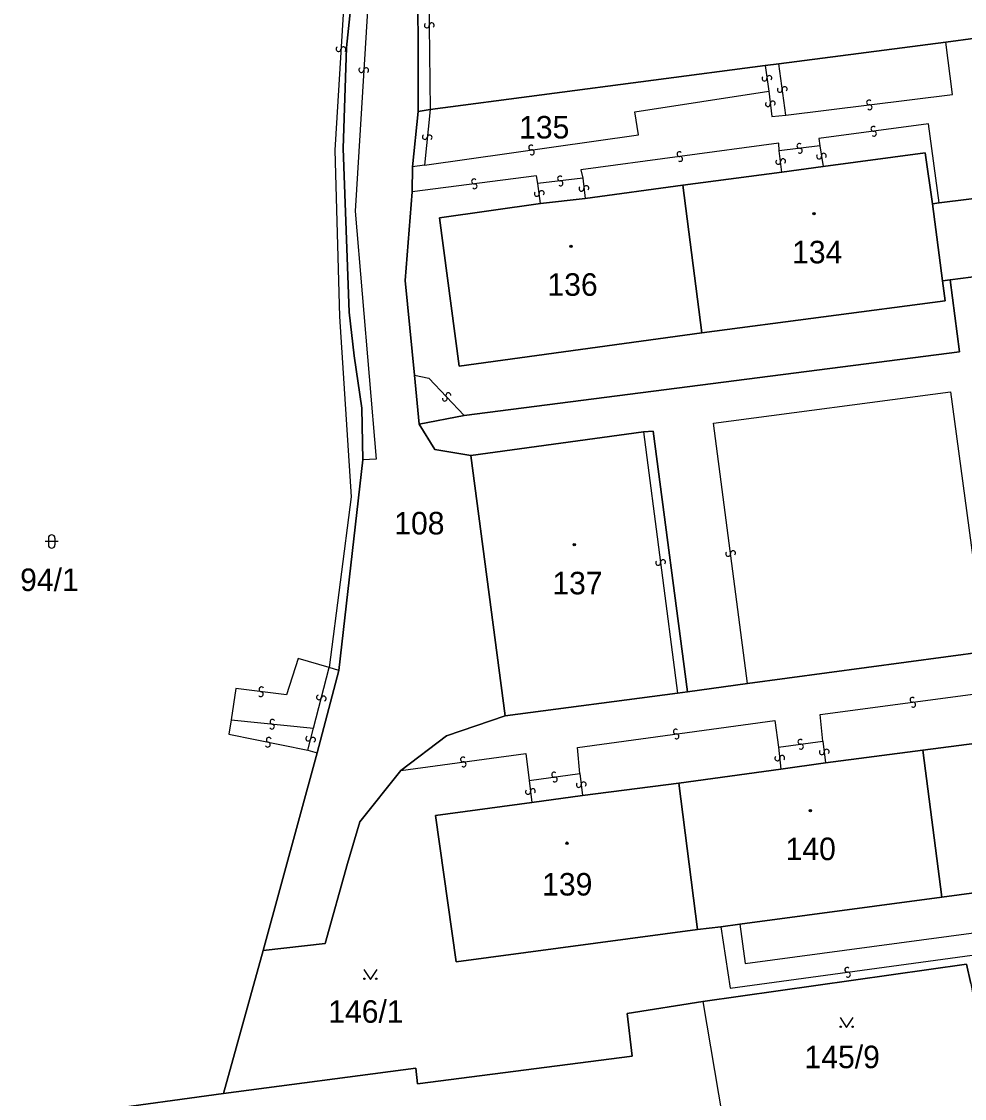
# Model space of a CAD drawing. Extents: x -600309 to -598967, y -1161267 to -1160292.
# Drawn here: x -599252.8 to -599181.7, y -1160637.6 to -1160556.3 of the extents above; entities that cross this region are included whole.
import ezdxf

# ---------------------------------------------------------------- set-up
doc = ezdxf.new("R2010")
doc.units = 0
for name, color, linetype in [('Level 1', 7, 'Continuous'), ('Level 13', 7, 'Continuous'), ('Level 3', 7, 'Continuous'), ('Level 4', 7, 'Continuous'), ('Level 5', 7, 'Continuous'), ('Level 60', 7, 'Continuous')]:
    doc.layers.add(name, color=color, linetype=linetype)

msp = doc.modelspace()

# ---------------------------------------------------------------- linework, layer by layer
at = {"layer": 'Level 1'}
for points in [[(-599227.42, -1160549.87), (-599228.3, -1160558.24), (-599228.55, -1160565.87), (-599228.1, -1160578.23), (-599227.72, -1160581.52), (-599227.14, -1160585.48), (-599227.05, -1160589.37)], [(-599222.12, -1160550.22), (-599222.91, -1160550.12), (-599222.89, -1160563.08)], [(-599180.43, -1160560.68), (-599180.83, -1160557.55), (-599183.06, -1160557.84)], [(-599183.06, -1160557.84), (-599195.68, -1160559.49)], [(-599196.7, -1160559.62), (-599221.99, -1160562.93)], [(-599195.68, -1160559.49), (-599196.7, -1160559.62)], [(-599222.89, -1160563.08), (-599223.3, -1160567.25)], [(-599221.99, -1160562.93), (-599222.89, -1160563.08)], [(-599192.32, -1160567.23), (-599184.63, -1160566.21), (-599184.08, -1160570.05)], [(-599223.3, -1160567.25), (-599223.34, -1160569.14)], [(-599195.43, -1160567.66), (-599192.32, -1160567.23)], [(-599202.9, -1160568.63), (-599195.43, -1160567.66)], [(-599202.9, -1160568.63), (-599210.29, -1160569.65)], [(-599201.49, -1160579.78), (-599202.9, -1160568.63)], [(-599223.34, -1160569.14), (-599223.86, -1160575.83), (-599223.16, -1160582.99)], [(-599210.29, -1160569.65), (-599213.65, -1160570.02)], [(-599183.57, -1160569.98), (-599179.28, -1160569.45)], [(-599213.65, -1160570.02), (-599221.28, -1160571.11), (-599219.79, -1160582.31), (-599201.49, -1160579.78)], [(-599184.08, -1160570.05), (-599183.57, -1160569.98)], [(-599183.32, -1160575.86), (-599184.08, -1160570.05)], [(-599178.06, -1160575.19), (-599182.75, -1160575.79)], [(-599219.4, -1160586.02), (-599182.03, -1160581.21), (-599182.75, -1160575.79)], [(-599183.32, -1160575.86), (-599183.12, -1160577.37), (-599201.49, -1160579.78)], [(-599182.75, -1160575.79), (-599183.32, -1160575.86)], [(-599223.16, -1160582.99), (-599222.82, -1160586.67)], [(-599219.4, -1160586.02), (-599222.82, -1160586.67)], [(-599218.9, -1160589.04), (-599221.63, -1160588.58), (-599222.82, -1160586.67)], [(-599218.9, -1160589.04), (-599205.87, -1160587.26)], [(-599205.87, -1160587.26), (-599205.14, -1160587.21), (-599202.56, -1160606.89)], [(-599227.05, -1160589.37), (-599228.86, -1160605.27)], [(-599218.9, -1160589.04), (-599216.33, -1160608.68)], [(-599180.07, -1160603.83), (-599198.04, -1160606.26)], [(-599228.86, -1160605.27), (-599230.51, -1160611.48)], [(-599198.04, -1160606.26), (-599202.56, -1160606.89)], [(-599203.31, -1160606.99), (-599216.33, -1160608.68)], [(-599202.56, -1160606.89), (-599203.31, -1160606.99)], [(-599216.33, -1160608.68), (-599220.74, -1160610.2), (-599224.2, -1160612.82)], [(-599183.37, -1160622.38), (-599164.87, -1160619.89), (-599166.29, -1160608.89), (-599174.05, -1160609.86)], [(-599184.8, -1160611.29), (-599178, -1160610.39)], [(-599192.14, -1160612.24), (-599184.8, -1160611.29)], [(-599184.8, -1160611.29), (-599183.37, -1160622.38)], [(-599230.51, -1160611.48), (-599234.58, -1160626.41)], [(-599224.2, -1160612.82), (-599227.29, -1160616.68), (-599228.22, -1160619.84), (-599229.89, -1160625.87), (-599234.58, -1160626.41)], [(-599203.21, -1160613.76), (-599195.52, -1160612.71)], [(-599195.52, -1160612.71), (-599192.14, -1160612.24)], [(-599210.48, -1160614.71), (-599203.21, -1160613.76)], [(-599203.21, -1160613.76), (-599201.81, -1160624.82)], [(-599201.81, -1160624.82), (-599220.01, -1160627.25), (-599221.58, -1160616.2), (-599214.3, -1160615.22)], [(-599214.3, -1160615.22), (-599210.48, -1160614.71)], [(-599183.37, -1160622.38), (-599198.61, -1160624.4)], [(-599200.05, -1160624.61), (-599201.81, -1160624.82)], [(-599198.61, -1160624.4), (-599200.05, -1160624.61)], [(-599234.58, -1160626.41), (-599237.58, -1160637.19)], [(-599181.18, -1160628.88), (-599181.51, -1160627.42), (-599201.4, -1160630.24)], [(-599201.4, -1160630.24), (-599207.12, -1160631.15), (-599206.74, -1160634.36), (-599222.93, -1160636.45), (-599223.05, -1160635.29), (-599237.58, -1160637.19)], [(-599237.58, -1160637.19), (-599247.11, -1160638.51)]]:
    msp.add_lwpolyline(points, dxfattribs=at)
at = {"layer": 'Level 13'}
for centre, start, end in [((-599222.234, -1160556.581), 127.74429, 0.33429), ((-599221.866, -1160556.58), 307.95874, 180.05674), ((-599228.894, -1160558.368), 123.62413, 356.21413), ((-599228.526, -1160558.393), 303.83859, 175.93658), ((-599227.174, -1160559.948), 123.66732, 356.25732), ((-599226.806, -1160559.973), 303.88178, 175.97977), ((-599196.752, -1160560.605), 135.16301, 7.75301), ((-599196.387, -1160560.556), 315.37746, 187.47546), ((-599195.593, -1160561.444), 135.33652, 7.43452), ((-599195.228, -1160561.395), 315.12206, 187.71206), ((-599196.493, -1160562.522), 134.24675, 6.83675), ((-599196.127, -1160562.479), 314.46121, 186.55921), ((-599188.861, -1160562.397), 44.39131, 276.4893), ((-599188.818, -1160562.763), 224.17685, 96.76685), ((-599188.533, -1160564.387), 44.72573, 277.31573), ((-599222.383, -1160565.001), 121.43415, 354.02415), ((-599222.017, -1160565.04), 301.6486, 173.7466), ((-599188.487, -1160564.753), 224.94018, 97.03818), ((-599214.354, -1160565.797), 45.40354, 277.50153), ((-599194.122, -1160565.677), 44.26017, 276.85017), ((-599194.079, -1160566.043), 224.47463, 96.57263), ((-599214.305, -1160566.162), 225.18908, 97.77908), ((-599203.164, -1160566.297), 44.8686, 277.4586), ((-599203.117, -1160566.663), 225.08306, 97.18105), ((-599195.347, -1160566.838), 314.23949, 186.82949), ((-599192.632, -1160566.479), 136.6206, 9.2106), ((-599192.268, -1160566.421), 316.83506, 188.93305), ((-599195.713, -1160566.881), 134.45394, 6.55194), ((-599218.663, -1160568.357), 44.44095, 277.03095), ((-599212.181, -1160568.137), 43.90745, 276.49745), ((-599218.618, -1160568.723), 224.6554, 96.7534), ((-599213.567, -1160569.246), 314.75292, 187.34292), ((-599212.14, -1160568.503), 224.12191, 96.21991), ((-599210.563, -1160568.911), 133.86811, 6.45811), ((-599210.197, -1160568.87), 314.08257, 186.18057), ((-599213.933, -1160569.293), 134.96738, 7.06538), ((-599220.605, -1160584.494), 351.01626, 223.11425), ((-599220.874, -1160584.746), 170.8018, 43.3918), ((-599199.493, -1160596.462), 134.76674, 6.86474), ((-599199.127, -1160596.417), 314.55229, 187.14229), ((-599204.773, -1160597.143), 134.5512, 7.1412), ((-599204.407, -1160597.098), 314.76565, 186.86365), ((-599234.755, -1160607.053), 210.08207, 82.18007), ((-599234.706, -1160606.688), 29.86761, 262.45761), ((-599230.368, -1160607.292), 112.72138, 344.81937), ((-599230.012, -1160607.387), 292.50692, 165.09692), ((-599185.583, -1160607.477), 44.98616, 277.08415), ((-599185.536, -1160607.843), 224.7717, 97.3617), ((-599233.919, -1160609.503), 211.36548, 83.95548), ((-599233.88, -1160609.137), 31.57994, 263.67793), ((-599203.443, -1160609.877), 45.12589, 277.22389), ((-599234.152, -1160610.499), 26.0628, 258.1608), ((-599231.178, -1160610.403), 113.00815, 345.10615), ((-599230.822, -1160610.496), 292.79369, 165.38369), ((-599203.396, -1160610.242), 224.91144, 97.50144), ((-599194.042, -1160610.647), 44.85532, 276.95331), ((-599234.227, -1160610.86), 205.84834, 78.43834), ((-599193.997, -1160611.013), 224.64086, 97.23086), ((-599192.423, -1160611.442), 134.15347, 6.74347), ((-599192.057, -1160611.399), 314.36793, 186.46592), ((-599219.503, -1160611.987), 45.20553, 277.30353), ((-599219.456, -1160612.352), 224.99107, 97.58107), ((-599195.783, -1160611.898), 133.00553, 5.59553), ((-599195.416, -1160611.863), 313.21999, 185.31799), ((-599212.624, -1160613.127), 45.25136, 277.34935), ((-599212.576, -1160613.492), 225.0369, 97.6269), ((-599210.763, -1160613.902), 134.32552, 6.91552), ((-599210.397, -1160613.859), 314.53997, 186.63797), ((-599214.593, -1160614.424), 134.75292, 7.34292), ((-599214.227, -1160614.377), 314.96738, 187.06538), ((-599190.503, -1160627.857), 45.15378, 277.25178), ((-599190.456, -1160628.222), 224.93932, 97.52933)]:
    msp.add_arc(centre, 0.184, start, end, dxfattribs=at)
at = {"layer": 'Level 3'}
for points in [[(-599227.42, -1160549.87), (-599226.34, -1160549.3), (-599227.64, -1160570.61), (-599226.05, -1160589.32), (-599227.05, -1160589.37)], [(-599227.42, -1160549.87), (-599228.24, -1160550.77), (-599229.18, -1160565.99), (-599228.81, -1160578.55), (-599227.95, -1160592.16), (-599229.59, -1160605.04)], [(-599222.12, -1160550.22), (-599221.99, -1160562.93)], [(-599195.14, -1160563.35), (-599182.55, -1160561.8), (-599183.06, -1160557.84)], [(-599196.7, -1160559.62), (-599196.43, -1160561.54)], [(-599195.14, -1160563.35), (-599195.68, -1160559.49)], [(-599222.41, -1160567.12), (-599206.25, -1160564.84), (-599206.54, -1160563.11), (-599196.43, -1160561.54)], [(-599196.43, -1160561.54), (-599196.19, -1160563.47), (-599195.14, -1160563.35)], [(-599221.99, -1160562.93), (-599222.41, -1160567.12)], [(-599183.57, -1160569.98), (-599184.37, -1160564.02), (-599192.65, -1160565.12), (-599192.58, -1160565.67)], [(-599195.63, -1160566.05), (-599195.68, -1160565.47), (-599210.6, -1160567.49), (-599210.47, -1160568.12)], [(-599192.58, -1160565.67), (-599195.63, -1160566.05)], [(-599192.58, -1160565.67), (-599192.32, -1160567.23)], [(-599195.43, -1160567.66), (-599195.63, -1160566.05)], [(-599222.41, -1160567.12), (-599223.3, -1160567.25)], [(-599213.85, -1160568.52), (-599213.95, -1160567.94), (-599223.34, -1160569.14)], [(-599210.47, -1160568.12), (-599213.85, -1160568.52)], [(-599210.47, -1160568.12), (-599210.29, -1160569.65)], [(-599213.65, -1160570.02), (-599213.85, -1160568.52)], [(-599223.16, -1160582.99), (-599222.08, -1160583.21), (-599219.4, -1160586.02)], [(-599198.04, -1160606.26), (-599200.59, -1160586.61), (-599182.71, -1160584.23), (-599180.07, -1160603.83)], [(-599205.87, -1160587.26), (-599203.31, -1160606.99)], [(-599229.59, -1160605.04), (-599231.95, -1160604.37), (-599232.81, -1160607.11), (-599236.64, -1160606.62), (-599237, -1160609)], [(-599230.79, -1160609.63), (-599229.59, -1160605.04)], [(-599228.86, -1160605.27), (-599229.59, -1160605.04)], [(-599192.34, -1160610.61), (-599192.55, -1160608.6), (-599178.56, -1160606.73), (-599178.25, -1160608.73)], [(-599237, -1160609), (-599237.16, -1160610.08), (-599231.21, -1160611.27)], [(-599237, -1160609), (-599230.79, -1160609.63)], [(-599231.21, -1160611.27), (-599230.79, -1160609.63)], [(-599210.69, -1160613.04), (-599210.87, -1160611.08), (-599195.96, -1160609.05), (-599195.69, -1160611.05)], [(-599231.21, -1160611.27), (-599230.51, -1160611.48)], [(-599195.69, -1160611.05), (-599192.34, -1160610.61)], [(-599195.69, -1160611.05), (-599195.52, -1160612.71)], [(-599192.34, -1160610.61), (-599192.14, -1160612.24)], [(-599224.2, -1160612.82), (-599214.75, -1160611.52), (-599214.52, -1160613.57)], [(-599214.52, -1160613.57), (-599210.69, -1160613.04)], [(-599214.52, -1160613.57), (-599214.3, -1160615.22)], [(-599210.69, -1160613.04), (-599210.48, -1160614.71)], [(-599198.61, -1160624.4), (-599198.21, -1160627.37), (-599163.72, -1160622.76)], [(-599200.05, -1160624.61), (-599199.33, -1160629.25), (-599181.62, -1160626.83), (-599171.45, -1160625.45)], [(-599201.4, -1160630.24), (-599199.64, -1160640.67), (-599219.96, -1160643.46), (-599219.77, -1160645.04), (-599245.65, -1160648.79), (-599245.95, -1160646.84)]]:
    msp.add_lwpolyline(points, dxfattribs=at)
at = {"layer": 'Level 5'}
for p, q in [((-599250.54, -1160595.54), (-599251.04, -1160595.54)), ((-599250.79, -1160595.29), (-599250.79, -1160595.79)), ((-599250.04, -1160595.54), (-599250.54, -1160595.54)), ((-599250.29, -1160595.29), (-599250.29, -1160595.79))]:
    msp.add_line(p, q, dxfattribs=at)
for points in [[(-599226.991, -1160627.83), (-599226.49, -1160628.58), (-599225.99, -1160627.83)], [(-599191.051, -1160631.45), (-599190.55, -1160632.2), (-599190.05, -1160631.45)]]:
    msp.add_lwpolyline(points, dxfattribs=at)
for centre, radius in [((-599193.02, -1160570.79), 0.09), ((-599193.02, -1160570.79), 0.0521), ((-599211.36, -1160573.25), 0.09), ((-599211.36, -1160573.25), 0.0521), ((-599211.1, -1160595.78), 0.09), ((-599211.1, -1160595.78), 0.0521), ((-599193.29, -1160615.84), 0.09), ((-599193.29, -1160615.84), 0.0521), ((-599211.66, -1160618.3), 0.09), ((-599211.66, -1160618.3), 0.0521), ((-599226.94, -1160628.53), 0.05), ((-599226.041, -1160628.53), 0.05), ((-599191, -1160632.15), 0.05), ((-599190.101, -1160632.15), 0.05)]:
    msp.add_circle(centre, radius, dxfattribs=at)
for centre, start, end in [((-599250.54, -1160595.29), 0, 180), ((-599250.54, -1160595.79), 180, 0)]:
    msp.add_arc(centre, 0.25, start, end, dxfattribs=at)
at = {"layer": 'Level 60'}
for points in [[(-599227.42, -1160549.87), (-599228.3, -1160558.24), (-599228.55, -1160565.87), (-599228.1, -1160578.23), (-599227.72, -1160581.52), (-599227.14, -1160585.48), (-599227.05, -1160589.37), (-599228.86, -1160605.27), (-599230.51, -1160611.48), (-599234.58, -1160626.41), (-599237.58, -1160637.19), (-599247.11, -1160638.51)], [(-599222.91, -1160550.12), (-599222.89, -1160563.08), (-599223.3, -1160567.25), (-599223.34, -1160569.14), (-599223.86, -1160575.83), (-599223.16, -1160582.99), (-599222.82, -1160586.67), (-599221.63, -1160588.58), (-599218.9, -1160589.04), (-599216.33, -1160608.68), (-599220.74, -1160610.2), (-599224.2, -1160612.82), (-599227.29, -1160616.68), (-599228.22, -1160619.84), (-599229.89, -1160625.87), (-599234.58, -1160626.41), (-599230.51, -1160611.48), (-599228.86, -1160605.27), (-599227.05, -1160589.37), (-599227.14, -1160585.48), (-599227.72, -1160581.52), (-599228.1, -1160578.23), (-599228.55, -1160565.87), (-599228.3, -1160558.24), (-599227.42, -1160549.87)], [(-599165.21, -1160556.19), (-599164.96, -1160558.59), (-599164.92, -1160559.02), (-599180.43, -1160560.68), (-599180.83, -1160557.55), (-599183.06, -1160557.84), (-599195.68, -1160559.49), (-599196.7, -1160559.62), (-599221.99, -1160562.93), (-599222.89, -1160563.08), (-599222.91, -1160550.12)], [(-599179.28, -1160569.45), (-599183.57, -1160569.98), (-599184.08, -1160570.05), (-599184.63, -1160566.21), (-599192.32, -1160567.23), (-599195.43, -1160567.66), (-599202.9, -1160568.63), (-599210.29, -1160569.65), (-599213.65, -1160570.02), (-599221.28, -1160571.11), (-599219.79, -1160582.31), (-599201.49, -1160579.78), (-599183.12, -1160577.37), (-599183.32, -1160575.86), (-599182.75, -1160575.79), (-599182.03, -1160581.21), (-599219.4, -1160586.02), (-599222.82, -1160586.67), (-599223.16, -1160582.99), (-599223.86, -1160575.83), (-599223.34, -1160569.14), (-599223.3, -1160567.25), (-599222.89, -1160563.08), (-599221.99, -1160562.93), (-599196.7, -1160559.62), (-599195.68, -1160559.49), (-599183.06, -1160557.84), (-599180.83, -1160557.55)], [(-599180.07, -1160603.83), (-599198.04, -1160606.26), (-599202.56, -1160606.89), (-599205.14, -1160587.21), (-599205.87, -1160587.26), (-599218.9, -1160589.04), (-599221.63, -1160588.58), (-599222.82, -1160586.67), (-599219.4, -1160586.02), (-599182.03, -1160581.21), (-599182.75, -1160575.79), (-599178.06, -1160575.19)], [(-599181.51, -1160627.42), (-599201.4, -1160630.24), (-599207.12, -1160631.15), (-599206.74, -1160634.36), (-599222.93, -1160636.45), (-599223.05, -1160635.29), (-599237.58, -1160637.19), (-599234.58, -1160626.41), (-599229.89, -1160625.87), (-599228.22, -1160619.84), (-599227.29, -1160616.68), (-599224.2, -1160612.82), (-599220.74, -1160610.2), (-599216.33, -1160608.68), (-599203.31, -1160606.99), (-599202.56, -1160606.89), (-599198.04, -1160606.26), (-599180.07, -1160603.83)], [(-599247.11, -1160638.51), (-599237.58, -1160637.19), (-599223.05, -1160635.29), (-599222.93, -1160636.45), (-599206.74, -1160634.36), (-599207.12, -1160631.15), (-599201.4, -1160630.24), (-599181.51, -1160627.42), (-599181.18, -1160628.88), (-599180.52, -1160632.54), (-599162.9, -1160630.67), (-599162.82, -1160631.34), (-599162.84, -1160632.17), (-599163.35, -1160633.97), (-599166.02, -1160636.29), (-599175.93, -1160637.7)]]:
    msp.add_lwpolyline(points, dxfattribs=at)
for points in [[(-599184.08, -1160570.05), (-599183.32, -1160575.86), (-599183.12, -1160577.37), (-599201.49, -1160579.78), (-599202.9, -1160568.63), (-599195.43, -1160567.66), (-599192.32, -1160567.23), (-599184.63, -1160566.21)], [(-599163.89, -1160566.91), (-599162.4, -1160578.07), (-599177.44, -1160579.98), (-599178.06, -1160575.19), (-599182.75, -1160575.79), (-599183.32, -1160575.86), (-599184.08, -1160570.05), (-599183.57, -1160569.98), (-599179.28, -1160569.45), (-599178.81, -1160569.37), (-599178.8, -1160568.9), (-599174.57, -1160568.31), (-599171.35, -1160567.88)], [(-599202.9, -1160568.63), (-599201.49, -1160579.78), (-599219.79, -1160582.31), (-599221.28, -1160571.11), (-599213.65, -1160570.02), (-599210.29, -1160569.65)], [(-599216.33, -1160608.68), (-599218.9, -1160589.04), (-599205.87, -1160587.26), (-599205.14, -1160587.21), (-599202.56, -1160606.89), (-599203.31, -1160606.99)], [(-599220.01, -1160627.25), (-599201.81, -1160624.82), (-599200.05, -1160624.61), (-599198.61, -1160624.4), (-599183.37, -1160622.38), (-599164.87, -1160619.89), (-599166.29, -1160608.89), (-599174.05, -1160609.86), (-599178, -1160610.39), (-599184.8, -1160611.29), (-599192.14, -1160612.24), (-599195.52, -1160612.71), (-599203.21, -1160613.76), (-599210.48, -1160614.71), (-599214.3, -1160615.22), (-599221.58, -1160616.2)], [(-599183.37, -1160622.38), (-599184.8, -1160611.29), (-599178, -1160610.39), (-599174.05, -1160609.86), (-599166.29, -1160608.89), (-599164.87, -1160619.89)], [(-599201.81, -1160624.82), (-599203.21, -1160613.76), (-599195.52, -1160612.71), (-599192.14, -1160612.24), (-599184.8, -1160611.29), (-599183.37, -1160622.38), (-599198.61, -1160624.4), (-599200.05, -1160624.61)], [(-599203.21, -1160613.76), (-599201.81, -1160624.82), (-599220.01, -1160627.25), (-599221.58, -1160616.2), (-599214.3, -1160615.22), (-599210.48, -1160614.71)]]:
    msp.add_lwpolyline(points, close=True, dxfattribs=at)

# ---------------------------------------------------------------- texts
at = {"layer": 'Level 4'}
for s, p in [('135', (-599215.27, -1160565.12)), ('134', (-599194.67, -1160574.54)), ('136', (-599213.13, -1160576.99)), ('108', (-599224.69, -1160595)), ('94/1', (-599252.92, -1160599.27)), ('137', (-599212.76, -1160599.52)), ('140', (-599195.16, -1160619.58)), ('139', (-599213.53, -1160622.25)), ('146/1', (-599229.67, -1160631.85)), ('145/9', (-599193.73, -1160635.28))]:
    msp.add_text(s, height=1.7, dxfattribs=at).set_placement(p)

doc.saveas('drawing.dxf')
